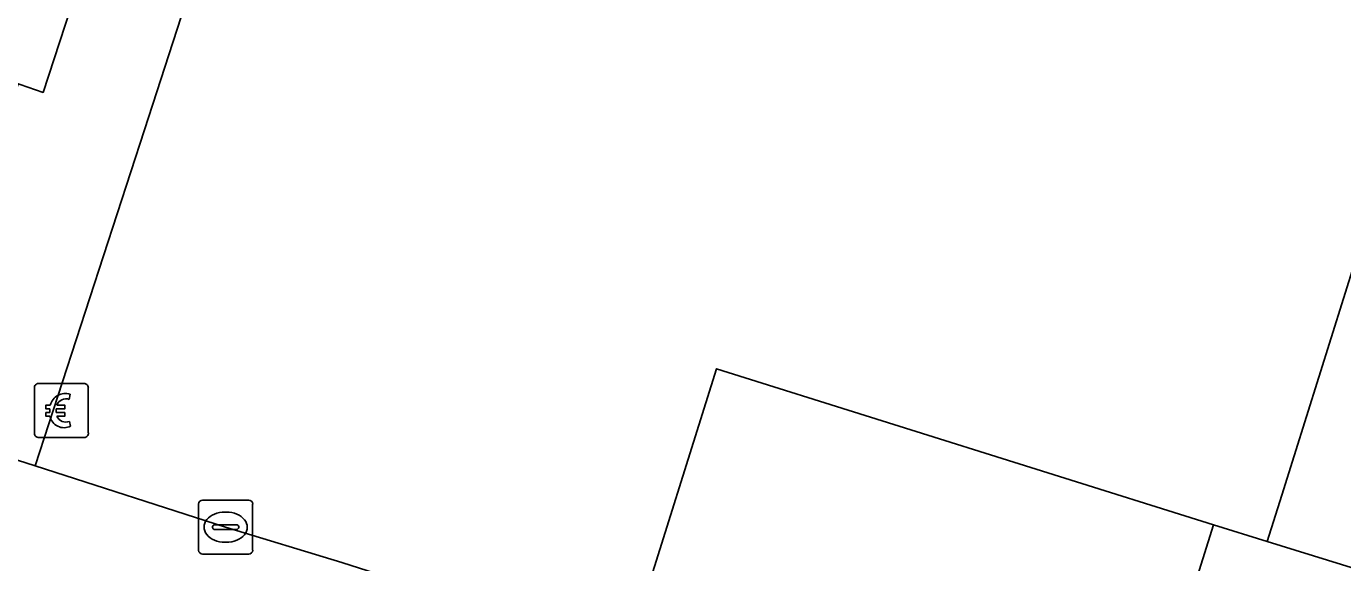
# Model space of a CAD drawing. Extents: x 160675 to 161153, y 383241 to 383714.
# Drawn here: x 160887.28 to 160911.66, y 383405.95 to 383415.88 of the extents above; entities that cross this region are included whole.
import ezdxf

# ---------------------------------------------------------------- set-up
doc = ezdxf.new("R2010")
doc.units = 0
for name, color, linetype in [('IMGEO_Betaalautomaat', 7, 'Continuous'), ('IMGEO_Groenvoorziening', 7, 'Continuous'), ('IMGEO_Kolk', 7, 'Continuous'), ('IMGEO_Pand', 7, 'Continuous'), ('IMGEO_Parkeervlak_open', 7, 'Continuous'), ('IMGEO_Rijbaan_lokaal_open', 7, 'Continuous'), ('IMGEO_Voetpad_gesloten', 7, 'Continuous')]:
    doc.layers.add(name, color=color, linetype=linetype)

msp = doc.modelspace()

# ---------------------------------------------------------------- linework, layer by layer
at = {"layer": 'IMGEO_Betaalautomaat'}
for p, q in [((160887.5, 383409.263), (160888.341, 383409.263)), ((160888.341, 383409.263), (160887.5, 383409.263)), ((160887.425, 383408.339), (160887.425, 383409.18)), ((160887.425, 383409.18), (160887.425, 383408.339)), ((160888.087, 383409.068), (160888.07, 383408.968)), ((160888.424, 383409.189), (160888.424, 383408.348)), ((160888.424, 383408.348), (160888.424, 383409.189)), ((160887.708, 383408.727), (160887.708, 383408.795)), ((160887.829, 383408.795), (160887.829, 383408.727)), ((160888.074, 383408.562), (160888.096, 383408.475)), ((160888.35, 383408.264), (160887.509, 383408.264)), ((160887.509, 383408.264), (160888.35, 383408.264))]:
    msp.add_line(p, q, dxfattribs=at)
for points in [[(160887.708, 383408.795), (160887.639, 383408.795), (160887.639, 383408.864), (160887.718, 383408.864)], [(160887.84, 383408.864), (160887.987, 383408.864), (160887.987, 383408.795), (160887.829, 383408.795)], [(160887.713, 383408.658), (160887.639, 383408.658), (160887.639, 383408.727), (160887.708, 383408.727)], [(160887.829, 383408.727), (160887.987, 383408.727), (160887.987, 383408.658), (160887.843, 383408.658)]]:
    msp.add_lwpolyline(points, dxfattribs=at)
for centre, radius, start, end in [((160887.503, 383409.186), 0.0779, 92.4484, 184.2845), ((160887.503, 383409.186), 0.0779, 92.4484, 184.2845), ((160888.347, 383409.186), 0.0779, 2.4484, 94.2845), ((160888.347, 383409.186), 0.0779, 2.4484, 94.2845), ((160888.001, 383408.788), 0.293, 73.014, 165.0139), ((160888.007, 383408.801), 0.179, 69.3236, 159.5683), ((160887.974, 383408.713), 0.267, 191.8096, 297.0389), ((160888.007, 383408.728), 0.179, 202.7625, 291.8693), ((160887.503, 383408.342), 0.0779, 182.4484, 274.2845), ((160887.503, 383408.342), 0.0779, 182.4484, 274.2845), ((160888.347, 383408.342), 0.0779, 272.4484, 4.2845), ((160888.347, 383408.342), 0.0779, 272.4484, 4.2845)]:
    msp.add_arc(centre, radius, start, end, dxfattribs=at)
at = {"layer": 'IMGEO_Groenvoorziening'}
for points in [[(160900.213, 383446.777), (160898.49, 383441.561), (160894.704, 383430.007), (160895.585, 383429.72), (160894.728, 383427.15), (160893.842, 383427.457), (160889.462, 383413.962), (160887.438, 383407.737), (160890.968, 383406.604), (160893.121, 383405.949), (160909.781, 383400.615), (160922.621, 383396.479), (160938.323, 383391.448), (160946.431, 383388.877)], [(160845.536, 383421.266), (160858.652, 383417.028), (160875.085, 383411.703), (160879.89, 383410.16), (160880.837, 383413.055), (160873.539, 383415.484), (160874.668, 383418.894), (160887.126, 383414.813), (160887.16, 383414.802), (160887.586, 383414.657), (160891.964, 383428.057), (160891.102, 383428.361), (160891.945, 383430.913)], [(160947.062, 383389.199), (160947.221, 383389.66), (160907.851, 383402.14), (160907.79, 383401.946), (160898.585, 383404.834), (160900.061, 383409.537), (160909.266, 383406.649), (160910.259, 383406.337), (160910.529, 383407.197), (160912.129, 383412.296), (160913.38, 383416.284), (160913.65, 383417.145), (160913.867, 383417.846), (160914.857, 383421.125)]]:
    msp.add_lwpolyline(points, dxfattribs=at)
at = {"layer": 'IMGEO_Kolk'}
for p, q in [((160890.542, 383407.104), (160891.394, 383407.104)), ((160890.467, 383406.178), (160890.467, 383407.03)), ((160890.955, 383406.884), (160890.98, 383406.884)), ((160891.468, 383407.03), (160891.468, 383406.178)), ((160890.726, 383406.598), (160890.726, 383406.61)), ((160890.769, 383406.647), (160891.167, 383406.647)), ((160891.21, 383406.61), (160891.21, 383406.598)), ((160891.164, 383406.561), (160890.766, 383406.561)), ((160890.978, 383406.324), (160890.953, 383406.324)), ((160891.394, 383406.104), (160890.542, 383406.104))]:
    msp.add_line(p, q, dxfattribs=at)
for points in [[(160890.542, 383407.104), (160891.394, 383407.104)], [(160890.467, 383406.178), (160890.467, 383407.03)], [(160891.468, 383407.03), (160891.468, 383406.178)], [(160891.394, 383406.104), (160890.542, 383406.104)]]:
    msp.add_lwpolyline(points, dxfattribs=at)
for centre, radius, start, end in [((160890.544, 383407.028), 0.0765, 91.552, 178.448), ((160890.544, 383407.028), 0.0765, 91.552, 178.448), ((160891.392, 383407.028), 0.0765, 1.552, 88.448), ((160891.392, 383407.028), 0.0765, 1.552, 88.448), ((160890.766, 383406.607), 0.0403, 85.8775, 175.7526), ((160890.763, 383406.597), 0.0366, 178.938, 274.7102), ((160891.167, 383406.604), 0.043, 264.8664, 352.4533), ((160891.171, 383406.609), 0.0386, 1.7309, 96.639), ((160890.544, 383406.18), 0.0765, 181.552, 268.448), ((160890.544, 383406.18), 0.0765, 181.552, 268.448), ((160891.392, 383406.18), 0.0765, 271.552, 358.448), ((160891.392, 383406.18), 0.0765, 271.552, 358.448)]:
    msp.add_arc(centre, radius, start, end, dxfattribs=at)
for centre, major_axis, ratio, start_param, end_param in [((160890.954, 383406.604), (-0.387, 0.002), 0.722429, 4.712389, 7.853982), ((160890.979, 383406.604), (-0.39, 0.002), 0.717154, 1.570796, 4.712389)]:
    msp.add_ellipse(centre, major_axis=major_axis, ratio=ratio, start_param=start_param, end_param=end_param, dxfattribs=at)
at = {"layer": 'IMGEO_Pand'}
msp.add_lwpolyline([(160907.79, 383401.946), (160907.851, 383402.14), (160909.266, 383406.649), (160900.061, 383409.537), (160898.585, 383404.834)], close=True, dxfattribs=at)
at = {"layer": 'IMGEO_Parkeervlak_open'}
for points in [[(160910.259, 383406.337), (160909.266, 383406.649), (160907.851, 383402.14), (160947.221, 383389.66), (160950.774, 383388.534), (160952.131, 383392.705), (160952.252, 383393.077)], [(160952.446, 383393.288), (160910.259, 383406.337)]]:
    msp.add_lwpolyline(points, dxfattribs=at)
at = {"layer": 'IMGEO_Rijbaan_lokaal_open'}
for points in [[(160961.834, 383435.436), (160951.457, 383433.034), (160934.63, 383438.001), (160915.704, 383443.719), (160912.495, 383433.743), (160909.469, 383424.262), (160909.234, 383423.484), (160915.017, 383421.657), (160914.857, 383421.125), (160952.366, 383409.411), (160952.452, 383409.683), (160953.022, 383409.495), (160951.411, 383404.407), (160950.007, 383400.003), (160949.472, 383400.175), (160949.567, 383400.481), (160912.129, 383412.296), (160910.529, 383407.197), (160910.259, 383406.337), (160952.446, 383393.288)], [(160922.621, 383396.479), (160909.781, 383400.615), (160893.121, 383405.949), (160890.968, 383406.604), (160887.438, 383407.737), (160879.89, 383410.16)]]:
    msp.add_lwpolyline(points, dxfattribs=at)
at = {"layer": 'IMGEO_Voetpad_gesloten'}
msp.add_lwpolyline([(160898.49, 383441.561), (160900.213, 383446.777), (160900.741, 383448.113), (160900.902, 383448.713), (160898.917, 383449.21), (160896.603, 383442.142), (160892.817, 383430.636), (160891.945, 383430.913), (160891.102, 383428.361), (160891.964, 383428.057), (160887.586, 383414.657), (160887.16, 383414.802), (160887.126, 383414.813), (160885.997, 383411.403), (160880.837, 383413.055), (160879.89, 383410.16), (160887.438, 383407.737), (160889.462, 383413.962), (160893.842, 383427.457), (160894.728, 383427.15), (160895.585, 383429.72), (160894.704, 383430.007)], close=True, dxfattribs=at)

doc.saveas('drawing.dxf')
